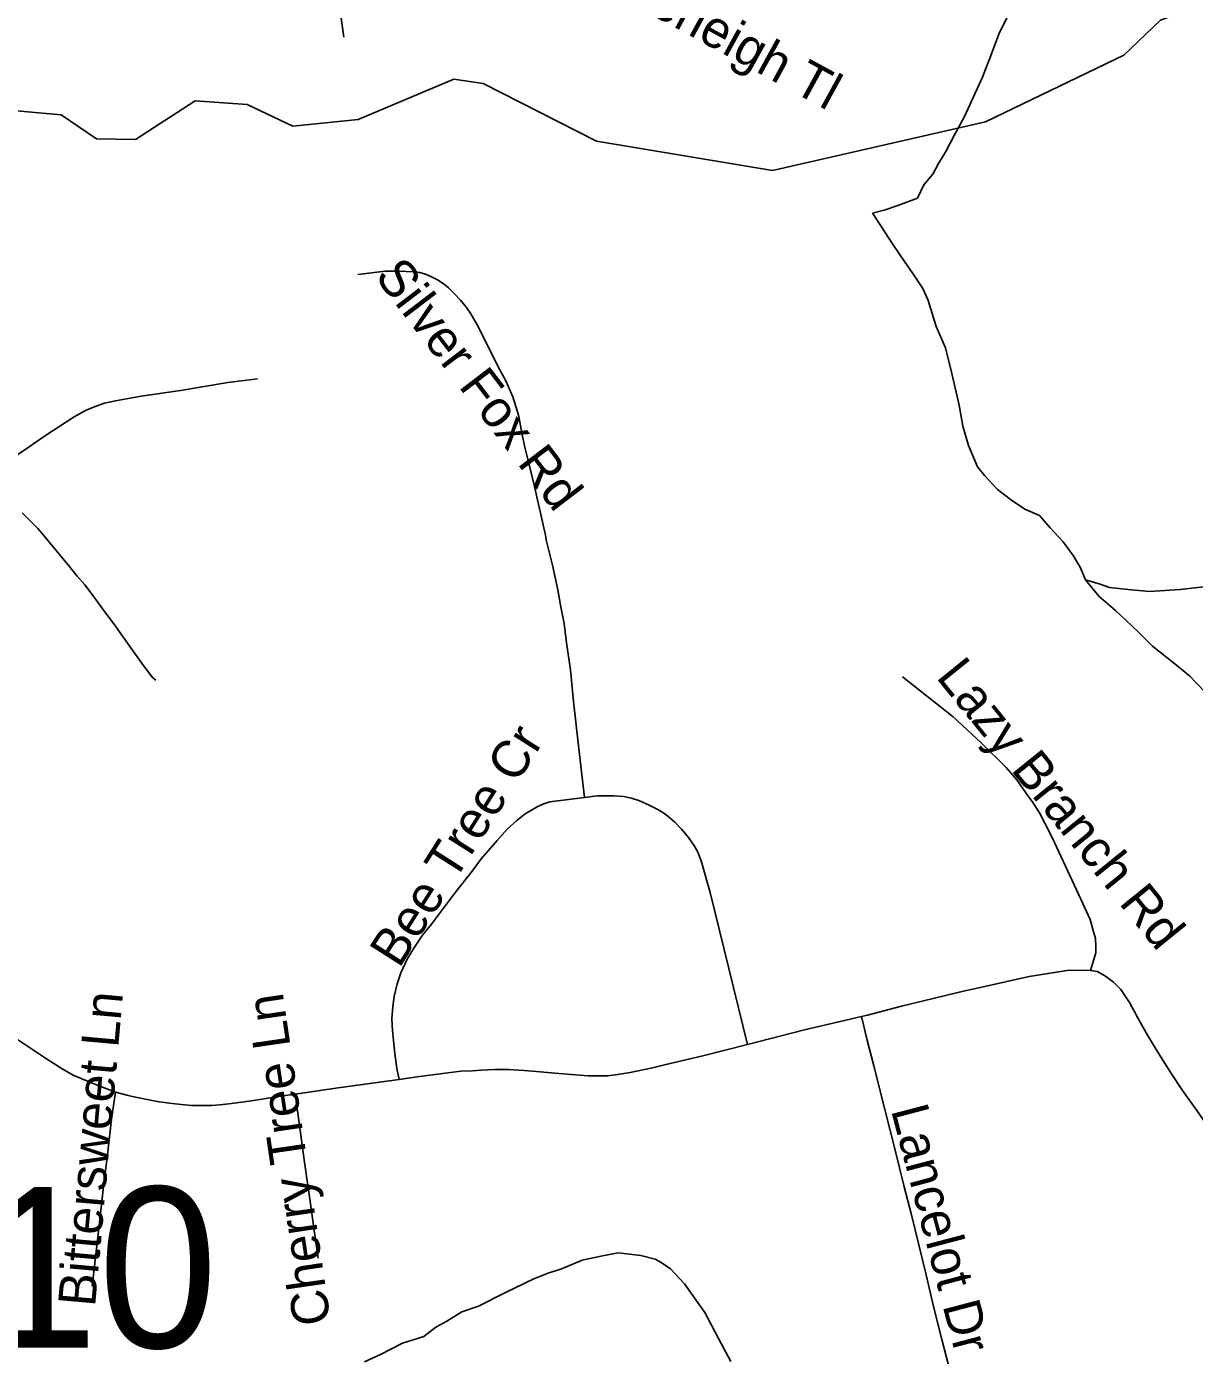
# Model space of a CAD drawing. Extents: x 1383679 to 1536984, y 460658 to 651027.
# Drawn here: x 1471343 to 1474323, y 490973 to 494364 of the extents above; entities that cross this region are included whole.
import ezdxf

# ---------------------------------------------------------------- set-up
doc = ezdxf.new("R2010")
doc.units = 0
for name, color, linetype in [('Exist Hydrographic Creek Single Shore', 7, 'Continuous'), ('Exist Hydrographic Misc Water Feature', 7, 'Continuous'), ('Exist Road Non-System Type 51', 7, 'Continuous'), ('Exist Road Non-System Type 51 Label', 7, 'Continuous'), ('Exist Road Secondary Structure Culvert Number Label', 7, 'Continuous')]:
    doc.layers.add(name, color=color, linetype=linetype)

msp = doc.modelspace()

# ---------------------------------------------------------------- linework, layer by layer
at = {"layer": 'Exist Hydrographic Creek Single Shore'}
msp.add_lwpolyline([(1471289.4, 494150.7), (1471431.4, 494138.1), (1471521.3, 494077.1), (1471621.3, 494075.1), (1471773.3, 494173.8), (1471906.4, 494164.6), (1472022.3, 494109.8), (1472189.3, 494126.1), (1472433.4, 494229.5), (1472508.3, 494218.2), (1472797.3, 494071.2), (1473246.3, 493996.5), (1473790.3, 494120.1), (1474143.3, 494290.3), (1474236.4, 494380.3), (1474646.2, 494528.4)], dxfattribs=at)
at = {"layer": 'Exist Hydrographic Misc Water Feature'}
for points in [[(1473849.1, 494395.8), (1473824, 494343.8), (1473805.1, 494294.1), (1473782.1, 494234.6), (1473763.3, 494193.2), (1473736.3, 494133.8), (1473709.3, 494084.3), (1473688.5, 494044.5), (1473670, 494014.5), (1473655.4, 493986.9), (1473632.9, 493959.4), (1473616.3, 493925.4)], [(1473616.3, 493925.4), (1473566, 493906.6), (1473531.7, 493895.1), (1473501.6, 493887.4)], [(1473501.6, 493887.4), (1473523, 493855), (1473554.2, 493806.8), (1473583.4, 493764.3), (1473604.8, 493733.5), (1473630.2, 493695.3), (1473643.6, 493664.7), (1473664.4, 493598.6), (1473687.5, 493544), (1473704.2, 493478), (1473722.8, 493397.2), (1473731.8, 493343.7), (1473746.9, 493295), (1473769.9, 493240.3), (1473787.6, 493217.8), (1473820.9, 493181.9), (1473856.3, 493154.9), (1473890.1, 493132.1), (1473927.7, 493115.7), (1473955.2, 493084.8), (1473988.5, 493048.9), (1474013.9, 493013.8), (1474031.4, 492984), (1474044.8, 492951.7)], [(1474044.8, 492951.7), (1474082.6, 492941.1), (1474106.4, 492932.4), (1474154.4, 492927.3), (1474208.3, 492922.1), (1474286.3, 492927.1), (1474376.7, 492937.6)], [(1474044.8, 492951.7), (1474080.1, 492909.1), (1474121.4, 492873.9), (1474146.9, 492849.5), (1474180.3, 492818.5), (1474215.8, 492782.5), (1474269, 492741.2), (1474310.4, 492706.7), (1474349.7, 492665.7)], [(1472205.6, 490956.1), (1472245.9, 490975), (1472302.4, 491004.2), (1472356.8, 491021.2), (1472387.2, 491045.1), (1472415.5, 491060.2), (1472454, 491084), (1472496.2, 491098.8), (1472564.9, 491133.5), (1472637.6, 491168.1), (1472675.9, 491183.8), (1472706, 491193), (1472760.5, 491215.7), (1472812.8, 491227), (1472852.9, 491234.4), (1472910.7, 491227.5), (1472946.7, 491218.5), (1472962.5, 491210), (1472986.2, 491194), (1473021.6, 491155.5), (1473074.2, 491082.2), (1473109, 491015.9), (1473139.9, 490957)]]:
    msp.add_lwpolyline(points, dxfattribs=at)
at = {"layer": 'Exist Road Non-System Type 51'}
for points in [[(1472087.5, 495295.9), (1472072.4, 495270.7), (1472049, 495235.2), (1472039.6, 495209.1), (1472033.1, 495191.3), (1472030.4, 495168), (1472029.4, 495151.2), (1472031.2, 495118.6), (1472038.8, 495043), (1472046.2, 494985.2), (1472051.8, 494949.8), (1472065.8, 494893.8), (1472077, 494838.8), (1472091, 494759.4), (1472104, 494661.5), (1472113.4, 494594.2), (1472131.1, 494489.8), (1472152.5, 494336.8)], [(1472767.1, 492396.3), (1472751.7, 492528.1), (1472739.1, 492641.4), (1472730.7, 492722), (1472721.1, 492791.4), (1472715, 492840.2), (1472705.6, 492887.2), (1472698.7, 492925.9), (1472685.4, 492989.4), (1472669.3, 493054.3), (1472666.9, 493066), (1472639.3, 493189.9), (1472631.3, 493221.3), (1472624.2, 493253.2), (1472614.6, 493290), (1472606.9, 493326.2), (1472598.9, 493368.9), (1472596.1, 493380.4), (1472583.6, 493419), (1472566.1, 493459.3), (1472545.7, 493496.7), (1472522.8, 493543.6), (1472492.5, 493602.9), (1472476.6, 493630.3), (1472465.4, 493647), (1472450.1, 493665.5), (1472435.4, 493681.6), (1472419.8, 493697.1), (1472408.9, 493706.3), (1472391.5, 493717.5), (1472375, 493726.2), (1472361.1, 493732.1), (1472346.3, 493736.2), (1472332.9, 493738.1), (1472311.5, 493738.9), (1472287.9, 493739.1), (1472257.9, 493739.4), (1472188.4, 493731.3)], [(1471134.1, 493232.6), (1471175, 493232.3), (1471224.8, 493233), (1471250.6, 493234.5), (1471266.2, 493238.7), (1471284.1, 493247.7), (1471338.3, 493283.7), (1471389.1, 493318), (1471464.7, 493367.9), (1471493.8, 493384), (1471514.1, 493392.7), (1471542.3, 493402.2), (1471569.8, 493408.6), (1471635.9, 493420.1), (1471736.1, 493434.9), (1471856.7, 493455.6), (1471932.2, 493464.8)], [(1471673.3, 492695.9), (1471665.4, 492702), (1471661.5, 492706.1), (1471642.8, 492730.5), (1471610.8, 492775.7), (1471570, 492833.5), (1471535.5, 492880.3), (1471513, 492911), (1471491.4, 492938.7), (1471471.9, 492961.4), (1471452.1, 492986.7), (1471398.6, 493051), (1471385.9, 493066), (1471371.5, 493082.7), (1471354.4, 493100.5), (1471331.9, 493122.6)], [(1474057.5, 491954.7), (1474071.9, 492000.4), (1474071.5, 492017.1), (1474070.6, 492036.3), (1474065, 492057.4), (1474057.2, 492085.3), (1474033.3, 492136.9), (1473959.7, 492294.5), (1473942.6, 492329.3), (1473927.7, 492357.6), (1473910.9, 492383.3), (1473893, 492408.7), (1473869.7, 492441.3), (1473843, 492472.8), (1473778.7, 492536.2), (1473707.6, 492602.1), (1473578, 492704.7)], [(1472293.6, 491677), (1472288.1, 491705.1), (1472282.9, 491743), (1472276.6, 491801.7), (1472275.5, 491831.5), (1472277.3, 491863.4), (1472280.8, 491888.5), (1472288.6, 491921.1), (1472298.5, 491948.9), (1472314.6, 491984.3), (1472332.8, 492014.9), (1472353.2, 492045.3), (1472376.7, 492073.3), (1472434.7, 492151.7), (1472480, 492208.8), (1472503.2, 492239.8), (1472543.6, 492287.1), (1472569.8, 492316), (1472594.2, 492337.9), (1472615.4, 492354.3), (1472633.7, 492366), (1472647.9, 492373.8), (1472660.4, 492379.3), (1472678.5, 492385.2), (1472698.6, 492388), (1472767.1, 492396.3)], [(1472767.1, 492396.3), (1472799.9, 492400.3), (1472842.8, 492400.7), (1472866.3, 492398.7), (1472886.4, 492394.9), (1472905.7, 492388.9), (1472931.9, 492377.1), (1472954.1, 492366.2), (1472969.1, 492356.7), (1472979.2, 492348.8), (1472997.2, 492333.2), (1473014.6, 492316), (1473032.3, 492294.4), (1473047.8, 492272.4), (1473055.6, 492257.3), (1473064.6, 492234.8), (1473087.3, 492154.2), (1473182.7, 491766.4)], [(1474057.5, 491954.7), (1474003.7, 491955.8), (1473901.5, 491939.9), (1473773.2, 491911), (1473737.5, 491902.9), (1473688.1, 491891.2), (1473575.9, 491864), (1473489.1, 491841), (1473473.9, 491837.4)], [(1474557.9, 491353.9), (1474530, 491379.4), (1474487.2, 491413.9), (1474449.3, 491447.9), (1474421.4, 491476.4), (1474391.9, 491511.6), (1474360.1, 491553.4), (1474328.8, 491598.1), (1474292.7, 491648.9), (1474263.2, 491693.8), (1474227.9, 491749.4), (1474200.1, 491795.6), (1474180.7, 491831), (1474157.8, 491873.6), (1474135.2, 491906.2), (1474116.7, 491925.2), (1474096, 491940.8), (1474078.3, 491951.1), (1474075, 491952.1), (1474057.5, 491954.7)], [(1471570.4, 491644.5), (1471517, 491665.3), (1471462.4, 491688.3), (1471434.1, 491704), (1471391.7, 491731.4), (1471306.9, 491787.6), (1471244.9, 491825.6), (1471194.6, 491857.1)], [(1473473.9, 491837.4), (1473328.1, 491803.2), (1473238.9, 491780.6), (1473182.7, 491766.4)], [(1473473.9, 491837.4), (1473488.1, 491777.2), (1473504.8, 491712), (1473532.2, 491604), (1473559.4, 491496.6), (1473581.6, 491406.2), (1473600.9, 491331.6), (1473618.6, 491258.1), (1473638.4, 491178.2), (1473657.2, 491097.6), (1473678.2, 491013.1), (1473696.4, 490944.1), (1473712.2, 490882.1), (1473730.7, 490803.3), (1473748, 490738.9), (1473756.8, 490705.4), (1473765.2, 490678.9), (1473811.5, 490543.7)], [(1473182.7, 491766.4), (1473068.4, 491737.6), (1472970.9, 491714), (1472940, 491706.5), (1472883.6, 491695.1), (1472851.3, 491689.5), (1472826.2, 491686.5), (1472798.8, 491685.9), (1472775.9, 491686.1), (1472691, 491693.2), (1472635.3, 491697.9), (1472612.8, 491699.8), (1472573, 491702.2), (1472537.4, 491702), (1472503.2, 491700.7), (1472479.8, 491699.2), (1472451.5, 491697.9), (1472346, 491684.4), (1472293.6, 491677)], [(1472293.6, 491677), (1472219.1, 491666.5), (1472137.8, 491655.3), (1472028.7, 491639.6)], [(1471510.5, 491149.4), (1471525.2, 491274.2), (1471538.5, 491396), (1471550.4, 491492), (1471560, 491575.4), (1471570.4, 491644.5)], [(1472028.7, 491639.6), (1471997.7, 491635.1), (1471911.4, 491621.9), (1471859.3, 491614.9), (1471835.9, 491612), (1471816, 491610.3), (1471796, 491610.1), (1471765.1, 491610.7), (1471738.3, 491612.8), (1471715, 491615.4), (1471681.7, 491619.9), (1471655.4, 491624.8), (1471621.1, 491632.1), (1471602.3, 491636.4), (1471570.8, 491644.3), (1471570.4, 491644.5)], [(1472087, 491221.2), (1472077.6, 491285.5), (1472067.5, 491360), (1472051.7, 491471.9), (1472038.9, 491566.1), (1472028.7, 491639.6)]]:
    msp.add_lwpolyline(points, dxfattribs=at)

# ---------------------------------------------------------------- texts
at = {"layer": 'Exist Road Non-System Type 51 Label'}
for s, rotation, p in [('Iverleigh Tl', 331.3467, (1472841.7, 494446.3)), ('Silver Fox Rd', 307.3825, (1472229.3, 493726.2)), ('Lazy Branch Rd', 308.9989, (1473661.8, 492703.2)), ('Bee Tree Cr', 57.529, (1472293.8, 491958.3)), ('Bittersweet Ln', 84.8978, (1471517.8, 491095.2)), ('Cherry Tree Ln', 98.2972, (1472119.7, 491056.1)), ('Lancelot Dr', 284.7746, (1473548.4, 491599.1)), ('Long Valley Rd', 34.5928, (1474228.2, 490704))]:
    msp.add_text(s, height=95, rotation=rotation, dxfattribs=at).set_placement(p)
at = {"layer": 'Exist Road Secondary Structure Culvert Number Label'}
msp.add_text('C110', height=410.1, dxfattribs=at).set_placement((1470519.8, 490992.4))

doc.saveas('drawing.dxf')
